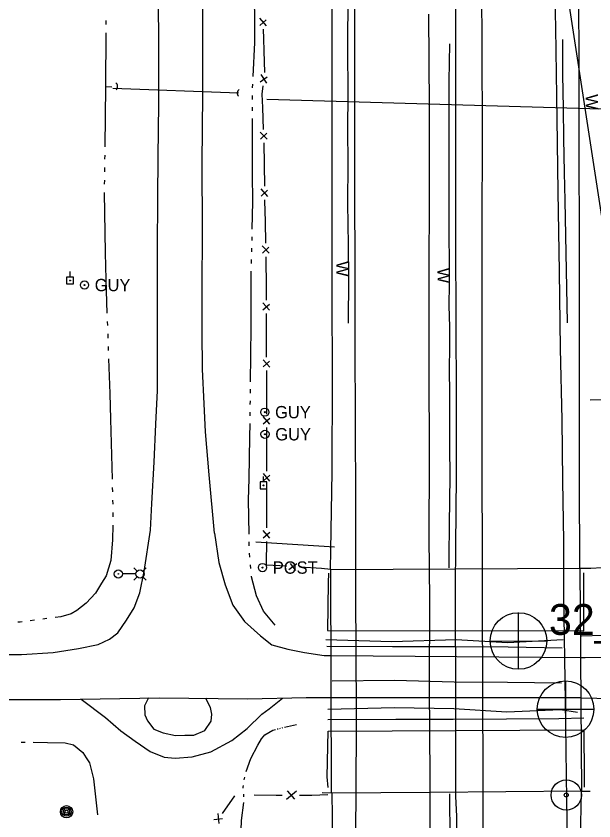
# Model space of a CAD drawing. Extents: x 589250 to 1188077, y 162953 to 363065.
# Drawn here: x 593833.3 to 594114.7, y 175626.5 to 176018.6 of the extents above; entities that cross this region are included whole.
import ezdxf

# ---------------------------------------------------------------- set-up
doc = ezdxf.new("R2010")
doc.units = 0
for name, color, linetype in [('E_ALI_CL', 7, 'Continuous'), ('E_DRN', 7, 'Continuous'), ('E_DRN_Pipe', 7, 'Continuous'), ('E_DRN_SS_UG', 7, 'Continuous'), ('E_DWY', 7, 'Continuous'), ('E_FEN_P', 7, 'Continuous'), ('E_LTG', 7, 'Continuous'), ('E_MAP_PassPoints', 7, 'Continuous'), ('E_MAP_PhotoCenter', 7, 'Continuous'), ('E_MISCPROP', 7, 'Continuous'), ('E_RDWY', 7, 'Continuous'), ('E_RDWY_AsphConc', 7, 'Continuous'), ('E_RDWY_Gravel', 7, 'Continuous'), ('E_SGN', 7, 'Continuous'), ('E_STRUCT', 7, 'Continuous'), ('E_UTL_EGuyWire', 7, 'Continuous'), ('E_UTL_EPowerPole', 7, 'Continuous'), ('E_WAL', 7, 'Continuous'), ('E_WAL_Text', 7, 'Continuous'), ('E_WTR_FlowLine', 7, 'Continuous')]:
    doc.layers.add(name, color=color, linetype=linetype)

msp = doc.modelspace()

# ---------------------------------------------------------------- linework, layer by layer
at = {"layer": 'E_ALI_CL'}
for points in [[(593987.23, 175694.68), (594017.54, 175695.11)], [(594017.54, 175695.11), (594046.74, 175694.25)], [(594046.74, 175694.25), (594072.59, 175694.1)], [(594072.59, 175694.1), (594099.01, 175693.78)]]:
    msp.add_lwpolyline(points, dxfattribs=at)
at = {"layer": 'E_DRN'}
for centre, radius, start, end in [((593880.69, 175984.37), 2.11, 308.095, 54.3552), ((593943.03, 175981.03), 1.99, 119.9649, 226.2251)]:
    msp.add_arc(centre, radius, start, end, dxfattribs=at)
at = {"layer": 'E_DRN_Pipe'}
for p, q in [((594159.86, 175649.53), (593883.52, 177463.68)), ((593880.39, 175983.5), (593941.6, 175981.15)), ((593988.4, 175759.78), (593950.07, 175762.32)), ((594045.61, 175022.25), (594044.63, 175639.68))]:
    msp.add_line(p, q, dxfattribs=at)
for points in [[(593994.11, 176369), (593993.98, 176346.56), (593993.99, 176331.82), (593994.17, 176314.67), (593994.25, 176292.54), (593994.15, 176275.69), (593994.42, 176254.71), (593994.42, 176231.83), (593994.49, 176213.17), (593994.3, 176195.64), (593994.4, 176168.84), (593994.74, 176145.96), (593994.45, 176124.58), (593994.62, 176098.63), (593994.59, 176075.14), (593994.15, 176056.15), (593994.89, 176029.41), (593994.77, 176002.81)], [(594099.35, 176007.26), (594099.49, 175990.18), (594099.82, 175973.63), (594099.95, 175959.01), (594100.16, 175942.33), (594100.57, 175928.66), (594101.64, 175869.17)], [(593994.77, 176002.77), (593994.9, 175980.64), (593994.68, 175963.4), (593994.93, 175946.78), (593994.79, 175927.21), (593994.98, 175907.18), (593995.13, 175890.89), (593995.12, 175869)], [(594044.35, 176005.01), (594044.06, 175986.95), (594044.09, 175973.96), (594044.12, 175959.1), (594044.03, 175948.94), (594044.1, 175936.2), (594044.13, 175922.95), (594044.12, 175910.44), (594044.2, 175900.26), (594044.23, 175887.96), (594044.07, 175877.64), (594044.31, 175866.97), (594044.38, 175857.01), (594044.27, 175846.81), (594044.36, 175834.07), (594044.43, 175821.61), (594044.47, 175808.99), (594044.53, 175793.91), (594044.35, 175783.07), (594044.15, 175770.6), (594044.06, 175755.67), (594044.06, 175749.74)]]:
    msp.add_lwpolyline(points, dxfattribs=at)
at = {"layer": 'E_DRN_SS_UG'}
msp.add_line((593955.39, 175978.1), (594136.48, 175972.89), dxfattribs=at)
at = {"layer": 'E_DWY'}
for p, q in [((593865.06, 175685.78), (593876.92, 175676.91)), ((593897.75, 175686.35), (593895.89, 175682.54)), ((593926.99, 175683.55), (593925.7, 175686.19)), ((593956.54, 175681.06), (593963.14, 175686.32)), ((593895.89, 175682.54), (593895.95, 175678.09)), ((593927.96, 175681.66), (593926.99, 175683.55)), ((593928.64, 175678.49), (593927.96, 175681.66)), ((593953.08, 175678.47), (593956.54, 175681.06)), ((593876.92, 175676.91), (593884.3, 175670.33)), ((593895.95, 175678.09), (593897.25, 175675.25)), ((593928.36, 175675), (593928.64, 175678.49)), ((593945.86, 175671.4), (593953.08, 175678.47)), ((593897.25, 175675.25), (593900.48, 175671.17)), ((593925.24, 175670.52), (593928.36, 175675)), ((593884.3, 175670.33), (593891.34, 175665.34)), ((593900.48, 175671.17), (593904.94, 175669.32)), ((593904.94, 175669.32), (593910.99, 175668.12)), ((593910.99, 175668.12), (593915.43, 175668.18)), ((593915.43, 175668.18), (593919.87, 175668.23)), ((593919.87, 175668.23), (593925.24, 175670.52)), ((593938.32, 175665.6), (593945.86, 175671.4)), ((593891.34, 175665.34), (593898.7, 175660.35)), ((593928.23, 175660.08), (593938.32, 175665.6)), ((593898.7, 175660.35), (593905.4, 175657.58)), ((593905.4, 175657.58), (593910.81, 175657.01)), ((593910.81, 175657.01), (593919.05, 175657.75)), ((593919.05, 175657.75), (593928.23, 175660.08))]:
    msp.add_line(p, q, dxfattribs=at)
at = {"layer": 'E_FEN_P'}
for p, q in [((593955.3, 176013.9), (593952.01, 176017.52)), ((593952.08, 176014), (593955.17, 176016.84)), ((593953.95, 176007.57), (593953.85, 176012.23)), ((593954.16, 176001.64), (593953.95, 176007.57)), ((593954.53, 175991.08), (593954.16, 176001.64)), ((593955.36, 175985.98), (593952.65, 175990.05)), ((593954.53, 175991.06), (593954.53, 175991.08)), ((593952.2, 175986.56), (593955.68, 175988.91)), ((593953.15, 175980.5), (593953.68, 175984.55)), ((593953.43, 175974), (593953.15, 175980.5)), ((593953.89, 175963.41), (593953.43, 175974)), ((593955.59, 175958.55), (593952.22, 175962.1)), ((593952.37, 175958.58), (593955.4, 175961.49)), ((593954.24, 175946.26), (593954.09, 175956.85)), ((593954.39, 175935.67), (593954.24, 175946.26)), ((593955.95, 175930.76), (593952.68, 175934.4)), ((593952.73, 175930.88), (593955.84, 175933.7)), ((593954.49, 175928.5), (593954.48, 175929.11)), ((593954.71, 175918.51), (593954.49, 175928.5)), ((593954.93, 175907.92), (593954.71, 175918.51)), ((593956.52, 175903.02), (593953.23, 175906.65)), ((593953.31, 175903.12), (593956.39, 175905.97)), ((593955.18, 175896.42), (593955.07, 175901.36)), ((593955.2, 175890.77), (593955.18, 175896.42)), ((593955.24, 175880.17), (593955.2, 175890.77)), ((593956.74, 175875.25), (593953.51, 175878.93)), ((593953.52, 175875.41), (593956.66, 175878.19)), ((593955.3, 175863.02), (593955.26, 175873.61)), ((593955.33, 175852.42), (593955.3, 175863.02)), ((593956.84, 175847.5), (593953.61, 175851.18)), ((593953.62, 175847.66), (593956.76, 175850.44)), ((593955.39, 175835.27), (593955.36, 175845.86)), ((593955.41, 175832.25), (593955.39, 175835.27)), ((593955.42, 175824.67), (593955.41, 175832.25)), ((593956.91, 175819.75), (593953.69, 175823.43)), ((593953.7, 175819.91), (593956.84, 175822.69)), ((593955.45, 175807.52), (593955.43, 175818.11)), ((593955.47, 175796.92), (593955.45, 175807.52)), ((593956.96, 175792), (593953.74, 175795.68)), ((593953.75, 175792.16), (593956.89, 175794.94)), ((593955.5, 175779.77), (593955.48, 175790.36)), ((593955.51, 175773.8), (593955.5, 175779.77)), ((593955.47, 175769.17), (593955.51, 175773.8)), ((593953.7, 175764.43), (593956.87, 175767.18)), ((593956.91, 175764.23), (593953.73, 175767.95)), ((593955.31, 175752.02), (593955.41, 175762.61)), ((593955.31, 175751.1), (593955.31, 175752.02)), ((593964.97, 175750.52), (593955.31, 175751.1)), ((593969.98, 175751.7), (593966.1, 175748.72)), ((593969.62, 175748.5), (593967.03, 175751.81)), ((593982.09, 175749.48), (593971.52, 175750.12)), ((594113.29, 175749.61), (594123.98, 175750.19)), ((593965.04, 175637.01), (593969.83, 175641.13)), ((593965.28, 175641.16), (593968.84, 175637.07)), ((593933.79, 175630.02), (593939.9, 175638.71)), ((593949.26, 175639.2), (593959.92, 175638.96)), ((593959.92, 175638.96), (593962.94, 175638.94)), ((593971.41, 175638.92), (593977.38, 175638.99)), ((593977.38, 175638.99), (593985.09, 175639.27)), ((593932.17, 175625.13), (593931.66, 175630)), ((593929.63, 175627.12), (593933.81, 175627.58))]:
    msp.add_line(p, q, dxfattribs=at)
at = {"layer": 'E_LTG'}
for points in [[(593891.67, 175746.77), (593885.15, 175746.77)], [(593892.3, 175748.15), (593890.68, 175749.77)], [(593895.07, 175748.15), (593896.68, 175749.77)], [(593892.3, 175745.38), (593890.68, 175743.77)], [(593895.07, 175745.38), (593896.68, 175743.77)]]:
    msp.add_lwpolyline(points, dxfattribs=at)
for centre, radius in [((593883.13, 175746.77), 1.98), ((593883.13, 175746.77), 0.151), ((593893.68, 175746.77), 1.98)]:
    msp.add_circle(centre, radius, dxfattribs=at)
at = {"layer": 'E_MAP_PassPoints'}
for radius in [7.38, 7.38, 0.945, 0.945]:
    msp.add_circle((594101.24, 175639.07), radius, dxfattribs=at)
at = {"layer": 'E_MAP_PhotoCenter'}
for p, q in [((594077.91, 175727.93), (594077.85, 175700.52)), ((594064.23, 175714.12), (594091.68, 175714.11)), ((594100.86, 175694.68), (594100.8, 175667.27)), ((594100.86, 175694.68), (594100.8, 175667.27)), ((594087.18, 175680.87), (594114.63, 175680.86)), ((594087.18, 175680.87), (594114.63, 175680.86))]:
    msp.add_line(p, q, dxfattribs=at)
for centre in [(594077.96, 175714.13), (594100.91, 175680.88), (594100.91, 175680.88)]:
    msp.add_circle(centre, 13.78, dxfattribs=at)
at = {"layer": 'E_MISCPROP'}
for centre, radius in [((593953.35, 175749.89), 2), ((593953.35, 175749.89), 0.25), ((593857.9, 175630.94), 3), ((593857.9, 175630.94), 2.25), ((593857.9, 175630.94), 1.5), ((593857.9, 175630.94), 0.75)]:
    msp.add_circle(centre, radius, dxfattribs=at)
at = {"layer": 'E_RDWY'}
for p, q in [((594060.26, 176007.5), (594060.09, 176054.01)), ((594096.11, 176012.72), (594095.54, 176054.61)), ((593998.28, 176005.26), (593998.26, 176042.13)), ((593924.3, 176007.2), (593924.2, 176038.66)), ((593902.83, 176003.5), (593902.75, 176029.53)), ((594034.58, 175974.13), (594034.27, 176019.48)), ((594096.89, 175968.53), (594096.11, 176012.72)), ((593924.3, 175980.32), (593924.3, 176007.2)), ((594060.52, 175956.87), (594060.26, 176007.5)), ((593902.85, 175975.96), (593902.83, 176003.5)), ((593998.22, 175965.01), (593998.28, 176005.26)), ((593923.97, 175946.85), (593924.3, 175980.32)), ((593902.46, 175949.83), (593902.85, 175975.96)), ((594034.61, 175934.37), (594034.58, 175974.13)), ((594097.32, 175932.91), (594096.89, 175968.53)), ((593998.3, 175932.31), (593998.22, 175965.01)), ((594060.35, 175918.76), (594060.52, 175956.87)), ((593902.31, 175929.9), (593902.46, 175949.83)), ((593924.09, 175914.54), (593923.97, 175946.85)), ((593998.45, 175896.37), (593998.3, 175932.31)), ((594034.57, 175889.84), (594034.61, 175934.37)), ((594097.99, 175894.16), (594097.32, 175932.91)), ((593902.17, 175905.21), (593902.31, 175929.9)), ((594060.23, 175878.01), (594060.35, 175918.76)), ((593923.96, 175884.8), (593924.09, 175914.54)), ((593902.22, 175876.23), (593902.17, 175905.21)), ((593998.52, 175856.89), (593998.45, 175896.37)), ((593998.52, 175856.89), (593998.45, 175896.37)), ((594098.46, 175856.56), (594097.99, 175894.16)), ((594034.45, 175849.26), (594034.57, 175889.84)), ((593923.91, 175864.87), (593923.96, 175884.8)), ((593902.21, 175854.49), (593902.22, 175876.23)), ((594060.35, 175841.4), (594060.23, 175878.01)), ((593924.11, 175846.57), (593923.91, 175864.87)), ((593998.63, 175822.81), (593998.52, 175856.89)), ((594099.2, 175821.94), (594098.46, 175856.56)), ((593902.12, 175836.09), (593902.21, 175854.49)), ((594034.64, 175801.75), (594034.45, 175849.26)), ((593924.95, 175829.72), (593924.11, 175846.57)), ((594060.36, 175794.55), (594060.35, 175841.4)), ((593901.42, 175819.78), (593902.12, 175836.09)), ((593925.53, 175816), (593924.95, 175829.72)), ((593998.76, 175779.7), (593998.63, 175822.81)), ((594099.51, 175792.09), (594099.2, 175821.94)), ((593900.58, 175801.17), (593901.42, 175819.78)), ((593927.4, 175795.07), (593925.53, 175816)), ((594034.49, 175764.93), (594034.64, 175801.75)), ((593899.49, 175781.03), (593900.58, 175801.17)), ((593930, 175766.73), (593927.4, 175795.07)), ((594060.47, 175758.43), (594060.36, 175794.55)), ((594100, 175762.69), (594099.51, 175792.09)), ((593898.75, 175768.19), (593899.49, 175781.03)), ((593998.78, 175758.88), (593998.76, 175779.7)), ((593895.69, 175747.94), (593898.75, 175768.19)), ((593930, 175766.73), (593932.02, 175752.43)), ((594034.87, 175734.06), (594034.49, 175764.93)), ((594100.09, 175736.5), (594100, 175762.69)), ((593998.82, 175737.13), (593998.78, 175758.88)), ((594060.43, 175728.53), (594060.47, 175758.43)), ((593932.02, 175752.43), (593935.09, 175741.44)), ((593893.61, 175737.62), (593895.69, 175747.94)), ((593935.09, 175741.44), (593938.89, 175731.56)), ((593890.76, 175730.24), (593893.61, 175737.62)), ((593999.05, 175679.6), (593998.82, 175737.13)), ((594100.95, 175684.82), (594100.09, 175736.5)), ((593938.89, 175731.56), (593944.5, 175723.55)), ((594034.69, 175691.26), (594034.87, 175734.06)), ((593887.16, 175724.32), (593890.76, 175730.24)), ((594060.59, 175696.02), (594060.43, 175728.53)), ((593882.82, 175718.02), (593887.16, 175724.32)), ((593944.5, 175723.55), (593952.3, 175716.66)), ((593878.82, 175715.03), (593882.82, 175718.02)), ((593952.3, 175716.66), (593957.86, 175712.32)), ((593863.8, 175710.43), (593873.34, 175712.39)), ((593873.34, 175712.39), (593878.82, 175715.03)), ((593957.86, 175712.32), (593965.61, 175710.21)), ((593801.73, 175707.47), (593835.91, 175707.52)), ((593835.91, 175707.52), (593851.33, 175708.44)), ((593851.33, 175708.44), (593863.8, 175710.43)), ((593965.61, 175710.21), (593973.71, 175708.47)), ((593973.71, 175708.47), (593983.29, 175707.11)), ((593983.29, 175707.11), (593986.73, 175707.08)), ((594108.18, 175706.03), (594110.46, 175706.01)), ((594110.09, 175706), (594129.38, 175706.24)), ((594060.78, 175642), (594060.59, 175696.02)), ((594034.98, 175648), (594034.69, 175691.26)), ((593798.62, 175685.67), (593855, 175685.6)), ((593855, 175685.6), (593903.1, 175686.44)), ((593903.1, 175686.44), (593945.96, 175685.96)), ((593945.96, 175685.96), (593974.77, 175686.56)), ((593974.52, 175686.56), (593986.77, 175686.55)), ((594101.54, 175636.65), (594100.95, 175684.82)), ((594108.32, 175686.44), (594158.45, 175685.55)), ((594108.32, 175686.44), (594108.32, 175686.44)), ((593998.89, 175635.63), (593999.05, 175679.6)), ((594034.81, 175585.32), (594034.98, 175648)), ((594060.84, 175580.26), (594060.78, 175642)), ((593998.28, 175589.79), (593998.89, 175635.63)), ((594102.25, 175578.43), (594101.54, 175636.65))]:
    msp.add_line(p, q, dxfattribs=at)
for points in [[(593986.73, 175707.1), (594109.32, 175706.02)], [(594108.32, 175686.44), (593986.77, 175686.44)]]:
    msp.add_lwpolyline(points, dxfattribs=at)
at = {"layer": 'E_RDWY_AsphConc'}
for points in [[(593985.42, 175747.21), (593985.28, 175742.38)], [(594109.82, 175742.53), (594109.75, 175747.36)], [(593985.28, 175742.38), (593985.01, 175719.28)], [(594109.82, 175719.14), (594109.82, 175742.53)], [(593985.01, 175719.28), (594109.82, 175719.14)], [(593984.63, 175711.52), (594016.6, 175711.48)], [(594016.6, 175711.48), (594047.32, 175711.36)], [(594047.32, 175711.36), (594072.95, 175711.19)], [(594072.95, 175711.19), (594099.27, 175710.71)], [(593985.19, 175680.85), (594017.66, 175681.71)], [(594017.66, 175681.71), (594046.43, 175681.29)], [(594046.43, 175681.29), (594072.33, 175679.67)], [(594072.33, 175679.67), (594098.44, 175680.81)], [(594098.44, 175680.81), (594106.67, 175679.37)], [(593984.84, 175647.86), (593985.31, 175670.19)], [(593985.31, 175670.19), (594109.79, 175670.79)], [(594109.79, 175670.79), (594109.94, 175647.87)], [(593985.27, 175642.73), (593984.84, 175647.86)], [(594109.94, 175647.87), (594110, 175642.86)]]:
    msp.add_lwpolyline(points, dxfattribs=at)
at = {"layer": 'E_RDWY_Gravel'}
for points in [[(593984.11, 175714.85), (594016.23, 175713.84)], [(594016.23, 175713.84), (594047.56, 175714.79)], [(594047.56, 175714.79), (594072.69, 175713.34)], [(594072.69, 175713.34), (594099.78, 175714.89)], [(593985.07, 175675.9), (594018.29, 175675.98)], [(594018.29, 175675.98), (594046.16, 175676.03)], [(594046.16, 175676.03), (594072.18, 175676.16)], [(594072.18, 175676.16), (594097.59, 175676.32)], [(594097.59, 175676.32), (594109.73, 175676.75)]]:
    msp.add_lwpolyline(points, dxfattribs=at)
at = {"layer": 'E_SGN'}
msp.add_line((594112.82, 175831.61), (594125.02, 175831.87), dxfattribs=at)
at = {"layer": 'E_STRUCT'}
for p, q in [((593986.49, 175749.02), (593986.68, 175758.31)), ((594107.86, 175749.67), (594107.81, 175758.33)), ((593986.63, 175749.01), (593982.09, 175749.48)), ((593986.63, 175749.01), (594107.86, 175749.67)), ((593986.88, 175639.95), (593986.63, 175749.01)), ((594107.78, 175749.67), (594113.29, 175749.61)), ((594107.86, 175749.67), (594108.65, 175640.89)), ((594108.65, 175640.89), (594035.04, 175640.27)), ((594108.65, 175640.89), (594112.96, 175641.01)), ((593986.88, 175640.02), (593982.32, 175640.15)), ((594035.04, 175640.27), (593986.88, 175639.95))]:
    msp.add_line(p, q, dxfattribs=at)
at = {"layer": 'E_UTL_EGuyWire'}
for centre, radius in [((593866.63, 175887.54), 2), ((593866.63, 175887.54), 0.25), ((593954.45, 175825.61), 2), ((593954.45, 175825.61), 0.25), ((593954.54, 175814.84), 2), ((593954.54, 175814.84), 0.25)]:
    msp.add_circle(centre, radius, dxfattribs=at)
at = {"layer": 'E_UTL_EPowerPole'}
for points in [[(593859.6, 175891.45), (593859.6, 175894.09)], [(593861.27, 175891.45), (593857.92, 175891.45)], [(593857.92, 175891.45), (593857.92, 175888.09)], [(593857.92, 175888.09), (593861.27, 175888.09)], [(593861.27, 175888.09), (593861.27, 175891.45)], [(593953.84, 175791.61), (593953.84, 175794.25)], [(593955.52, 175791.61), (593952.16, 175791.61)], [(593952.16, 175791.61), (593952.16, 175788.25)], [(593955.52, 175788.25), (593955.52, 175791.61)], [(593952.16, 175788.25), (593955.52, 175788.25)]]:
    msp.add_lwpolyline(points, dxfattribs=at)
for centre in [(593859.63, 175889.77), (593953.87, 175789.93)]:
    msp.add_circle(centre, 0.217, dxfattribs=at)
at = {"layer": 'E_WAL'}
for p, q in [((593987.21, 175979.09), (593987.33, 176030.86)), ((594047.5, 175992.1), (594047.54, 176030.2)), ((594107.48, 175996.44), (594107.34, 176031.84)), ((594107.57, 175946.74), (594107.48, 175996.44)), ((594047.54, 175944.48), (594047.5, 175992.1)), ((593987.32, 175933.91), (593987.21, 175979.09)), ((594107.63, 175915.6), (594107.57, 175946.74)), ((594047.43, 175909.92), (594047.54, 175944.48)), ((593987.18, 175883.6), (593987.32, 175933.91)), ((594107.7, 175878), (594107.63, 175915.6)), ((594047.69, 175868.9), (594047.43, 175909.92)), ((593987.46, 175841.72), (593987.18, 175883.6)), ((594107.73, 175848.08), (594107.7, 175878)), ((594047.84, 175833.61), (594047.69, 175868.9)), ((594107.77, 175811.57), (594107.73, 175848.08)), ((593987.33, 175796.54), (593987.46, 175841.72)), ((594047.81, 175794.78), (594047.84, 175833.61)), ((594107.76, 175783.85), (594107.77, 175811.57)), ((593986.68, 175758.31), (593987.33, 175796.54)), ((594047.41, 175760.17), (594047.81, 175794.78)), ((594107.81, 175758.33), (594107.76, 175783.85)), ((594047.28, 175740.34), (594047.41, 175760.17)), ((594047.42, 175682.72), (594047.28, 175740.34)), ((594047.4, 175638.56), (594047.42, 175682.72)), ((594108.11, 175615.73), (594108.65, 175640.89)), ((593987.14, 175639.95), (593987.63, 175599.48)), ((594047.9, 175628.65), (594047.4, 175638.56)), ((594048.45, 175583.38), (594047.9, 175628.65))]:
    msp.add_line(p, q, dxfattribs=at)
at = {"layer": 'E_WTR_FlowLine'}
for p, q in [((593949.58, 176016.07), (593949.44, 176036.49)), ((593877.01, 176016.47), (593877, 176014.45)), ((593949.66, 176005.69), (593949.58, 176016.07)), ((593876.99, 176010.42), (593876.92, 175984.25)), ((593948.82, 175989.14), (593949.66, 176005.69)), ((593876.95, 175984.25), (593876.54, 175954.88)), ((593876.92, 175984.25), (593879.98, 175984.09)), ((593948.54, 175983.57), (593948.63, 175985.43)), ((593948.43, 175978), (593948.43, 175979.86)), ((593948.42, 175972.42), (593948.43, 175974.28)), ((593948.41, 175951.69), (593948.42, 175968.71)), ((593876.48, 175950.83), (593876.45, 175948.8)), ((593948.53, 175941.75), (593948.41, 175951.69)), ((593876.4, 175944.75), (593876.37, 175942.72)), ((593876.31, 175938.67), (593876.28, 175936.65)), ((593948.7, 175928.1), (593948.53, 175941.75)), ((593876.27, 175932.6), (593876.75, 175903.23)), ((593948.36, 175914.81), (593948.7, 175928.1)), ((593948.23, 175909.23), (593948.27, 175911.09)), ((593948.09, 175903.66), (593948.13, 175905.52)), ((593876.75, 175903.23), (593876.96, 175890.29)), ((593947.95, 175898.09), (593947.99, 175899.94)), ((593947.74, 175867.42), (593947.87, 175894.37)), ((593876.96, 175890.29), (593877.57, 175873.87)), ((593877.72, 175869.82), (593877.79, 175867.8)), ((593947.68, 175853.13), (593947.74, 175867.42)), ((593877.94, 175863.75), (593878.02, 175861.73)), ((593878.17, 175857.68), (593878.24, 175855.65)), ((593947.53, 175840.46), (593947.68, 175853.13)), ((593878.39, 175851.61), (593879.02, 175834.62)), ((593947.47, 175834.89), (593947.49, 175836.75)), ((593879.02, 175834.62), (593879.34, 175822.25)), ((593947.4, 175829.31), (593947.42, 175831.17)), ((593947.34, 175823.74), (593947.36, 175825.59)), ((593879.34, 175822.25), (593880.08, 175792.89)), ((593947.22, 175813.35), (593947.29, 175820.02)), ((593946.78, 175793.07), (593947.22, 175813.35)), ((593946.56, 175782.96), (593946.78, 175793.07)), ((593880.18, 175788.84), (593880.24, 175786.82)), ((593880.34, 175782.77), (593880.39, 175780.74)), ((593946.77, 175766.12), (593946.56, 175782.96)), ((593880.41, 175776.69), (593880.4, 175774.67)), ((593880.38, 175770.61), (593880.33, 175763.41)), ((593880.33, 175763.41), (593879.45, 175753.34)), ((593946.84, 175760.55), (593946.81, 175762.4)), ((593947.15, 175754.98), (593946.98, 175756.83)), ((593879.45, 175753.34), (593877.21, 175745.86)), ((593947.65, 175749.43), (593947.48, 175751.28)), ((593877.21, 175745.86), (593874.95, 175742.27)), ((593948.01, 175745.41), (593947.99, 175745.73)), ((593950.4, 175736.07), (593948.01, 175745.41)), ((593874.95, 175742.27), (593871.93, 175737.45)), ((593871.93, 175737.45), (593867.44, 175732.54)), ((593953.83, 175728.71), (593950.4, 175736.07)), ((593867.44, 175732.54), (593862.93, 175728.95)), ((593860.12, 175727.36), (593855.13, 175725.94)), ((593862.93, 175728.95), (593860.12, 175727.36)), ((593959.44, 175721.84), (593953.83, 175728.71)), ((593835.3, 175723.33), (593834.22, 175723.31)), ((593836.24, 175723.46), (593835.3, 175723.33)), ((593842.26, 175724.25), (593840.25, 175723.99)), ((593848.29, 175725.04), (593846.28, 175724.78)), ((593855.13, 175725.94), (593852.3, 175725.57)), ((594108.65, 175716.59), (594119.25, 175717.01)), ((593964.11, 175672.15), (593969.92, 175673.44)), ((593952.79, 175666.44), (593954.48, 175668.36)), ((593954.48, 175668.36), (593958.3, 175670.68)), ((593958.3, 175670.68), (593959.73, 175671.04)), ((593960.53, 175671.25), (593960.93, 175671.35)), ((593961.72, 175671.55), (593962.12, 175671.65)), ((593962.92, 175671.85), (593963.31, 175671.95)), ((593835.8, 175664.79), (593837.77, 175664.78)), ((593841.72, 175664.75), (593848.59, 175664.71)), ((593848.59, 175664.71), (593857.16, 175664.5)), ((593857.16, 175664.5), (593861.29, 175663.6)), ((593951.11, 175663.37), (593952.79, 175666.44)), ((593861.29, 175663.6), (593865.78, 175659.84)), ((593947.58, 175656.85), (593951.11, 175663.37)), ((593865.78, 175659.84), (593867.45, 175657.25)), ((593867.45, 175657.25), (593869.02, 175654.8)), ((593945.4, 175650.51), (593947.58, 175656.85)), ((593869.02, 175654.8), (593871.02, 175646.89)), ((593871.02, 175646.89), (593873.03, 175629.47)), ((593944.47, 175646.46), (593944.67, 175647.84)), ((593943.94, 175642.9), (593944.06, 175643.71)), ((593943.98, 175642.33), (593943.94, 175642.9)), ((593944.32, 175638.17), (593944.21, 175639.56)), ((593943.18, 175626.71), (593944.16, 175635.4)), ((593942.76, 175615.29), (593943.18, 175626.71))]:
    msp.add_line(p, q, dxfattribs=at)

# ---------------------------------------------------------------- texts
at = {"layer": 'E_MAP_PhotoCenter'}
msp.add_text('32_031', height=15, dxfattribs=at).set_placement((594092.82, 175717.1))
at = {"layer": 'E_MISCPROP'}
msp.add_text('POST', height=6, dxfattribs=at).set_placement((593958.35, 175746.89))
at = {"layer": 'E_UTL_EGuyWire'}
for p in [(593871.63, 175884.54), (593959.45, 175822.61), (593959.54, 175811.84)]:
    msp.add_text('GUY', height=6, dxfattribs=at).set_placement(p)
at = {"layer": 'E_WAL_Text'}
for p in [(594110.66, 175980.44), (593989.19, 175899.11), (594038.49, 175895.85)]:
    msp.add_text('W', height=6, rotation=271.3088, dxfattribs=at).set_placement(p)

doc.saveas('drawing.dxf')
